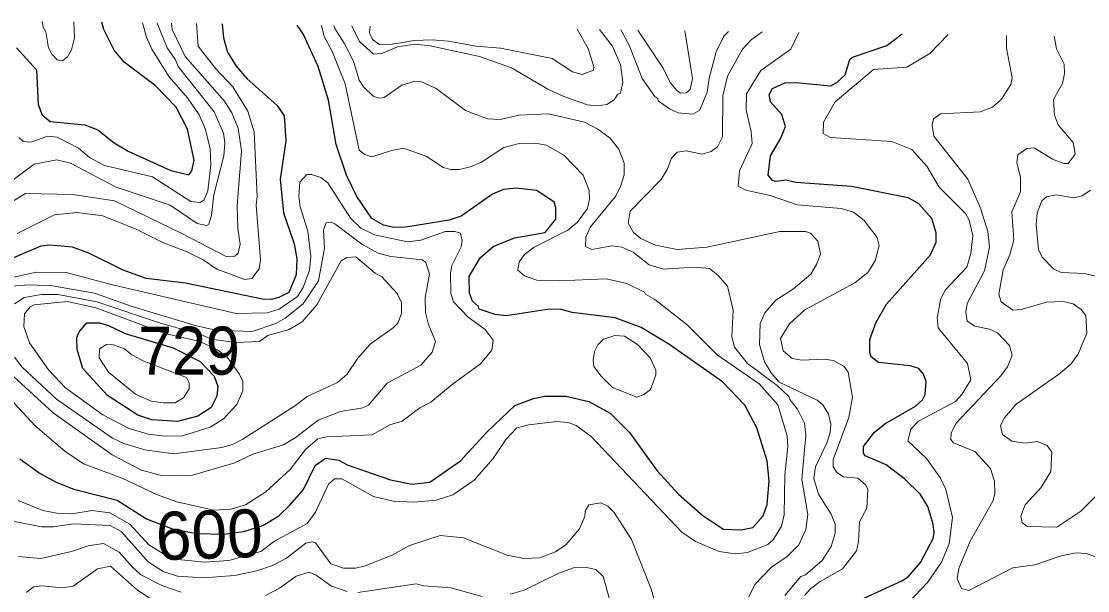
# Model space of a CAD drawing. Extents: x 673.3 to 698.5, y 6984.3 to 7012.3.
# Drawn here: x 682.263 to 684.042, y 7011.247 to 7012.196 of the extents above; entities that cross this region are included whole.
import ezdxf
from ezdxf.enums import TextEntityAlignment as Align

# ---------------------------------------------------------------- set-up
doc = ezdxf.new("R2010")
doc.units = 0
doc.header["$LTSCALE"] = 0.032
doc.layers.add('1', color=7, linetype='Continuous', lineweight=25)
doc.layers.add('2', color=7, linetype='Continuous', lineweight=13)
doc.layers.add('21', color=7, linetype='Continuous')
doc.layers.add('61', color=7, linetype='Continuous')

msp = doc.modelspace()

# ---------------------------------------------------------------- linework, layer by layer
at = {"layer": '1'}
for points in [[(682.5975, 7012.1917), (682.6, 7012.1689), (682.6066, 7012.145), (682.6211, 7012.1212), (682.6397, 7012.1002), (682.6895, 7012.0559), (682.701, 7012.0389), (682.7042, 7011.997), (682.6946, 7011.9333), (682.7003, 7011.877), (682.7181, 7011.8252), (682.7221, 7011.8001), (682.7213, 7011.7735), (682.7092, 7011.7443), (682.6923, 7011.7358), (682.68, 7011.7328), (682.6648, 7011.7329), (682.5367, 7011.7595), (682.4711, 7011.7678), (682.4325, 7011.7814), (682.3753, 7011.8095), (682.3482, 7011.8196), (682.3096, 7011.8231), (682.2954, 7011.8214), (682.2459, 7011.8003)], [(682.2546, 7012.1521), (682.2881, 7012.1152), (682.2907, 7012.0579), (682.297, 7012.0408), (682.3105, 7012.0292), (682.3687, 7012.0234), (682.3901, 7012.0154), (682.4177, 7011.9938), (682.4409, 7011.9795), (682.512, 7011.9477), (682.5419, 7011.9405), (682.547, 7011.9469), (682.551, 7011.9647), (682.5401, 7012.0164), (682.5211, 7012.0533), (682.4861, 7012.089), (682.4341, 7012.1282), (682.4174, 7012.1482), (682.4004, 7012.1825), (682.3971, 7012.1947)], [(683.1228, 7011.9143), (683.0883, 7011.9183), (683.0672, 7011.9158), (683.0489, 7011.9082), (682.9964, 7011.8715), (682.9765, 7011.8647), (682.9042, 7011.8532), (682.8847, 7011.8525), (682.8671, 7011.8565), (682.8473, 7011.8673), (682.8222, 7011.904), (682.8051, 7011.9395), (682.7878, 7011.991), (682.7751, 7012.0646), (682.7578, 7012.1206), (682.7329, 7012.1754), (682.723, 7012.1899)], [(683.6782, 7011.6445), (683.6782, 7011.6656), (683.6887, 7011.6949), (683.7061, 7011.7248), (683.7793, 7011.8071), (683.7889, 7011.8283), (683.7889, 7011.8434), (683.782, 7011.8677), (683.7593, 7011.8927), (683.7422, 7011.9021), (683.6475, 7011.9208), (683.5547, 7011.9273), (683.5384, 7011.9312), (683.5222, 7011.929), (683.5157, 7011.9311), (683.5089, 7011.9396), (683.5127, 7011.9717), (683.5298, 7012.0012), (683.5374, 7012.0208), (683.5317, 7012.0411), (683.5123, 7012.0622), (683.5105, 7012.0744), (683.516, 7012.0841), (683.5365, 7012.0934), (683.5547, 7012.0942), (683.6133, 7012.0887), (683.6234, 7012.0941), (683.6372, 7012.1071), (683.645, 7012.1325), (683.6493, 7012.1363), (683.7065, 7012.1561), (683.7322, 7012.1752)], [(682.2603, 7011.4672), (682.2942, 7011.4428), (682.3206, 7011.4279), (682.3501, 7011.4163), (682.4227, 7011.3979), (682.4715, 7011.3669), (682.5159, 7011.35), (682.5559, 7011.3426), (682.6005, 7011.3416), (682.6337, 7011.3457), (682.6658, 7011.356), (682.6921, 7011.3719), (682.7109, 7011.39), (682.7333, 7011.4156), (682.7531, 7011.4558), (682.77, 7011.4683), (682.7924, 7011.4649), (682.8065, 7011.4569), (682.8788, 7011.4322), (682.914, 7011.4249), (682.9441, 7011.4281), (682.9955, 7011.4637), (683.0395, 7011.5117), (683.0862, 7011.5559), (683.1174, 7011.5674), (683.1358, 7011.5714), (683.1713, 7011.5715), (683.2094, 7011.5624), (683.2449, 7011.5429), (683.2773, 7011.5106), (683.3236, 7011.447), (683.3592, 7011.4083), (683.4002, 7011.3722), (683.4339, 7011.35), (683.4635, 7011.3484), (683.4829, 7011.3526), (683.5006, 7011.372), (683.5072, 7011.3909), (683.5104, 7011.4295), (683.5072, 7011.4636), (683.4895, 7011.5186), (683.4699, 7011.5566), (683.4324, 7011.5955), (683.3428, 7011.6582), (683.297, 7011.6858), (683.2533, 7011.702), (683.1817, 7011.7106), (683.1635, 7011.7156), (683.1436, 7011.7164), (683.0716, 7011.7051), (683.053, 7011.7074), (683.0267, 7011.7166), (683.0256, 7011.7206), (683.0154, 7011.7295), (683.0105, 7011.7429), (683.0097, 7011.7707), (683.0281, 7011.8017), (683.0499, 7011.8211), (683.0853, 7011.8353), (683.1365, 7011.8443), (683.1544, 7011.8663), (683.1545, 7011.8858), (683.1519, 7011.8949), (683.1228, 7011.9143)], [(683.6312, 7011.2174), (683.7316, 7011.2635), (683.742, 7011.2705), (683.7631, 7011.294), (683.784, 7011.3342), (683.7857, 7011.3437), (683.7839, 7011.3583), (683.7751, 7011.3874), (683.7629, 7011.4077), (683.7363, 7011.4335), (683.7057, 7011.457), (683.6703, 7011.4719), (683.6677, 7011.4762), (683.6676, 7011.4873), (683.6861, 7011.5116), (683.7032, 7011.5254), (683.7545, 7011.555), (683.7659, 7011.5655), (683.7704, 7011.5743), (683.7725, 7011.5961), (683.7677, 7011.608), (683.7598, 7011.6176), (683.7454, 7011.622), (683.6929, 7011.6278), (683.6804, 7011.6372), (683.6782, 7011.6445)]]:
    msp.add_lwpolyline(points, dxfattribs=at)
msp.add_lwpolyline([(682.3654, 7011.6173), (682.3557, 7011.6493), (682.355, 7011.6694), (682.3594, 7011.6787), (682.372, 7011.6935), (682.3931, 7011.6936), (682.408, 7011.6894), (682.4359, 7011.6761), (682.5159, 7011.6518), (682.5608, 7011.6292), (682.5717, 7011.6183), (682.5846, 7011.6049), (682.5907, 7011.5875), (682.5888, 7011.5714), (682.5794, 7011.5526), (682.5574, 7011.538), (682.5232, 7011.529), (682.4802, 7011.5318), (682.4569, 7011.5396), (682.4062, 7011.5725)], close=True, dxfattribs=at)
at = {"layer": '2'}
for points in [[(682.4892, 7012.1933), (682.5058, 7012.1521), (682.52, 7012.132), (682.5245, 7012.1208), (682.5845, 7012.0452), (682.5999, 7012.0099), (682.6023, 7011.9939), (682.6007, 7011.9721), (682.5837, 7011.9072), (682.58, 7011.8727), (682.5754, 7011.8582), (682.5714, 7011.8557), (682.556, 7011.8591), (682.5107, 7011.8897), (682.4211, 7011.9199), (682.3448, 7011.9596), (682.322, 7011.9654), (682.2843, 7011.9582), (682.2382, 7011.924)], [(682.2398, 7011.8906), (682.2697, 7011.9093), (682.3478, 7011.9077), (682.4183, 7011.8968), (682.5302, 7011.8425), (682.6046, 7011.8044), (682.6187, 7011.805), (682.6246, 7011.8099), (682.6276, 7011.8249), (682.6236, 7011.851), (682.6227, 7011.8884), (682.6301, 7011.9803), (682.6242, 7012.0183), (682.6139, 7012.0436), (682.6017, 7012.0631), (682.5358, 7012.1376), (682.5141, 7012.1824), (682.5131, 7012.193)], [(682.5551, 7012.1924), (682.5578, 7012.155), (682.587, 7012.1171), (682.6156, 7012.0868), (682.6406, 7012.0462), (682.6511, 7012.0118), (682.6561, 7011.9043), (682.6546, 7011.8899), (682.6619, 7011.7985), (682.6594, 7011.7835), (682.6471, 7011.7677), (682.6356, 7011.7661), (682.5891, 7011.7829), (682.5661, 7011.7984), (682.5392, 7011.8119), (682.4998, 7011.8267), (682.4553, 7011.849), (682.3984, 7011.8718), (682.355, 7011.8777), (682.3182, 7011.8735), (682.2558, 7011.8424)], [(682.2586, 7012.0027), (682.2656, 7011.9961), (682.2781, 7011.995), (682.3068, 7012.0046), (682.3224, 7012.0029), (682.3581, 7011.9849), (682.3766, 7011.969), (682.4015, 7011.9556), (682.4816, 7011.9368), (682.5455, 7011.896), (682.5613, 7011.894), (682.5677, 7011.8985), (682.5738, 7011.9136), (682.5787, 7011.9572), (682.5779, 7011.9838), (682.57, 7012.0156), (682.5594, 7012.0403), (682.5398, 7012.0688), (682.5094, 7012.1035), (682.4802, 7012.1496), (682.4714, 7012.1695), (682.4649, 7012.1937)], [(682.2973, 7012.1961), (682.2993, 7012.1862), (682.3035, 7012.1786), (682.3079, 7012.1521), (682.314, 7012.1408), (682.3226, 7012.1321), (682.3312, 7012.1302), (682.3396, 7012.1369), (682.3462, 7012.1488), (682.3514, 7012.1687), (682.35, 7012.1954)], [(683.093, 7011.7954), (683.1024, 7011.8076), (683.1185, 7011.8197), (683.1747, 7011.8482), (683.19, 7011.861), (683.207, 7011.8841), (683.2107, 7011.8999), (683.2098, 7011.9141), (683.1999, 7011.9399), (683.1675, 7011.9729), (683.1386, 7011.9897), (683.1201, 7011.9932), (683.0935, 7011.9924), (683.0674, 7011.9859), (683.0305, 7011.9614), (683.0123, 7011.9534), (682.9934, 7011.9494), (682.9792, 7011.9494), (682.9667, 7011.9525), (682.939, 7011.9707), (682.9001, 7011.985), (682.8801, 7011.981), (682.8473, 7011.9705), (682.8357, 7011.9743), (682.8264, 7011.9812), (682.8029, 7012.0921), (682.7816, 7012.1445), (682.7681, 7012.1711), (682.7637, 7012.1893)], [(682.7838, 7012.189), (682.7857, 7012.184), (682.8013, 7012.16), (682.8168, 7012.1296), (682.8263, 7012.0978), (682.8336, 7012.0869), (682.8497, 7012.0712), (682.8605, 7012.0682), (682.8678, 7012.0691), (682.8975, 7012.0899), (682.9175, 7012.0958), (682.9301, 7012.0951), (682.955, 7012.0844), (683.0037, 7012.0476), (683.0402, 7012.0339), (683.0618, 7012.0324), (683.0935, 7012.0396), (683.1423, 7012.0421), (683.2024, 7012.0282), (683.2243, 7012.0166), (683.2448, 7012.0016), (683.2594, 7011.9831), (683.2685, 7011.9598), (683.2685, 7011.9404), (683.2616, 7011.9193), (683.2535, 7011.9038), (683.2122, 7011.8538), (683.2042, 7011.8366), (683.204, 7011.8208), (683.2143, 7011.8158), (683.2476, 7011.8222), (683.2648, 7011.8198), (683.2835, 7011.8112), (683.3101, 7011.7905), (683.3339, 7011.7832), (683.3862, 7011.7865), (683.4108, 7011.784), (683.4246, 7011.7729), (683.4411, 7011.7545), (683.4502, 7011.7145), (683.4478, 7011.6704), (683.4526, 7011.6529), (683.4741, 7011.6257), (683.5237, 7011.589), (683.5437, 7011.5705), (683.5449, 7011.5657), (683.5579, 7011.5497), (683.5695, 7011.5267), (683.5715, 7011.5061), (683.565, 7011.4328), (683.5747, 7011.3741), (683.5713, 7011.349), (683.5597, 7011.3239), (683.5406, 7011.3042), (683.5144, 7011.2863), (683.4867, 7011.2577), (683.4766, 7011.2369)], [(683.2274, 7012.1825), (683.2489, 7012.1548), (683.2621, 7012.1234), (683.2661, 7012.0953), (683.2622, 7012.0762), (683.2579, 7012.0745), (683.2516, 7012.0651), (683.2394, 7012.0576), (683.2229, 7012.0552), (683.2073, 7012.0569), (683.1679, 7012.0709), (683.1413, 7012.0833), (683.0807, 7012.1186), (683.027, 7012.1374), (682.945, 7012.1554), (682.9192, 7012.1578), (682.89, 7012.1537), (682.8641, 7012.1424), (682.85, 7012.1415), (682.8267, 7012.1623), (682.8143, 7012.1886)], [(682.8444, 7012.1881), (682.8435, 7012.1771), (682.8485, 7012.1658), (682.8603, 7012.1574), (682.8749, 7012.1569), (682.9021, 7012.1616), (682.9182, 7012.1641), (682.9481, 7012.1652), (682.9755, 7012.1631), (683.0216, 7012.1546), (683.0623, 7012.1513), (683.1483, 7012.1343), (683.1821, 7012.1119), (683.1986, 7012.1073), (683.217, 7012.1148), (683.2179, 7012.1202), (683.2085, 7012.1508), (683.1902, 7012.1831)], [(683.4424, 7012.1794), (683.4349, 7012.1712), (683.4217, 7012.1452), (683.41, 7012.1015), (683.4069, 7012.078), (683.3948, 7012.0482), (683.3831, 7012.0414), (683.3584, 7012.0438), (683.3441, 7012.0503), (683.3251, 7012.0639), (683.3246, 7012.0674), (683.3198, 7012.0708), (683.2986, 7012.1008), (683.2765, 7012.1564), (683.2629, 7012.182)], [(683.2913, 7012.1816), (683.3334, 7012.1179), (683.3451, 7012.0943), (683.3566, 7012.0803), (683.3632, 7012.0764), (683.372, 7012.0772), (683.3783, 7012.0827), (683.3825, 7012.1006), (683.3697, 7012.1805)], [(683.5363, 7011.239), (683.5632, 7011.2707), (683.5709, 7011.2735), (683.5988, 7011.2974), (683.6139, 7011.3209), (683.6203, 7011.3433), (683.6204, 7011.3579), (683.6136, 7011.3749), (683.5928, 7011.4083), (683.5846, 7011.4344), (683.5877, 7011.4539), (683.6073, 7011.4949), (683.6121, 7011.5107), (683.613, 7011.5248), (683.6092, 7011.5415), (683.5999, 7011.5569), (683.5902, 7011.5649), (683.5268, 7011.5947), (683.5137, 7011.6102), (683.5028, 7011.6288), (683.4942, 7011.6575), (683.4956, 7011.6926), (683.5032, 7011.7102), (683.5214, 7011.7316), (683.5511, 7011.7503), (683.5796, 7011.775), (683.5898, 7011.792), (683.5958, 7011.8087), (683.5916, 7011.8297), (683.5795, 7011.8433), (683.5712, 7011.8457), (683.5281, 7011.8458), (683.4065, 7011.8199), (683.3571, 7011.8158), (683.3205, 7011.8229), (683.2965, 7011.8343), (683.2841, 7011.8442), (683.2751, 7011.8597), (683.2787, 7011.8799), (683.33, 7011.9325), (683.3401, 7011.9491), (683.3473, 7011.9683), (683.3568, 7011.9779), (683.3717, 7011.9802), (683.3983, 7011.9746), (683.4138, 7011.9792), (683.4244, 7011.9872), (683.4323, 7012.0036), (683.4331, 7012.0717), (683.4406, 7012.1046), (683.4658, 7012.1498), (683.4805, 7012.1653), (683.4986, 7012.1786)], [(683.5599, 7012.1777), (683.5464, 7012.1499), (683.4963, 7012.1142), (683.4724, 7012.0753), (683.4722, 7012.048), (683.4803, 7012.0126), (683.4819, 7011.9925), (683.4606, 7011.9471), (683.4584, 7011.9212), (683.4717, 7011.9145), (683.512, 7011.9061), (683.557, 7011.8904), (683.6303, 7011.8842), (683.6508, 7011.8783), (683.6688, 7011.8643), (683.6908, 7011.836), (683.6937, 7011.8227), (683.6874, 7011.7968), (683.6749, 7011.7775), (683.6535, 7011.7602), (683.5696, 7011.7151), (683.544, 7011.6921), (683.5292, 7011.6675), (683.5335, 7011.647), (683.5486, 7011.634), (683.5648, 7011.6317), (683.6022, 7011.6333), (683.6176, 7011.6309), (683.6354, 7011.6206), (683.6421, 7011.6116), (683.6496, 7011.5698), (683.6432, 7011.5359), (683.6173, 7011.4661), (683.6172, 7011.4534), (683.623, 7011.4443), (683.6346, 7011.4371), (683.6584, 7011.435), (683.6711, 7011.4236), (683.6749, 7011.4167), (683.6732, 7011.3848), (683.6608, 7011.362), (683.6595, 7011.329), (683.6561, 7011.3135), (683.6328, 7011.2835), (683.5956, 7011.2623), (683.5793, 7011.2502), (683.5693, 7011.239)], [(683.7118, 7011.1945), (683.7747, 7011.2609), (683.7978, 7011.2946), (683.8109, 7011.3256), (683.816, 7011.3693), (683.805, 7011.4158), (683.7962, 7011.4346), (683.7726, 7011.4678), (683.7418, 7011.497), (683.7466, 7011.5167), (683.7595, 7011.5297), (683.821, 7011.5627), (683.8319, 7011.5741), (683.8466, 7011.5984), (683.841, 7011.626), (683.7923, 7011.6851), (683.7906, 7011.702), (683.797, 7011.734), (683.8046, 7011.7489), (683.84, 7011.7862), (683.8467, 7011.809), (683.85, 7011.8393), (683.8439, 7011.865), (683.8379, 7011.8759), (683.7942, 7011.9197), (683.7732, 7011.9545), (683.7485, 7011.9825), (683.7149, 7011.9957), (683.6128, 7012.0024), (683.6004, 7012.0093), (683.6011, 7012.0283), (683.6206, 7012.062), (683.6843, 7012.1158), (683.7403, 7012.1196), (683.7784, 7012.1423), (683.8088, 7012.174)], [(683.9065, 7012.1726), (683.9064, 7012.1514), (683.9159, 7012.1019), (683.9133, 7012.0909), (683.8978, 7012.0664), (683.883, 7012.0533), (683.8625, 7012.0455), (683.7963, 7012.0421), (683.7848, 7012.0335), (683.7825, 7012.023), (683.7851, 7012.0046), (683.8417, 7011.9333), (683.8628, 7011.8847), (683.8751, 7011.8457), (683.8777, 7011.82), (683.8696, 7011.7802), (683.8408, 7011.7256), (683.8386, 7011.712), (683.8409, 7011.6966), (683.8535, 7011.6881), (683.8779, 7011.6831), (683.8911, 7011.6769), (683.9116, 7011.6556), (683.9158, 7011.6396), (683.9081, 7011.6202), (683.8968, 7011.6051), (683.8225, 7011.5266), (683.814, 7011.5102), (683.8134, 7011.4992), (683.8178, 7011.4938), (683.8534, 7011.4794), (683.8794, 7011.4507), (683.8865, 7011.43), (683.8866, 7011.4086), (683.8835, 7011.3965), (683.8455, 7011.3295), (683.8268, 7011.2842), (683.824, 7011.2669), (683.831, 7011.2511), (683.8432, 7011.2474), (683.917, 7011.2853), (683.9537, 7011.2905), (683.9977, 7011.3052), (684.0224, 7011.3101), (684.0395, 7011.3093), (684.0555, 7011.3037)], [(683.9007, 7011.7822), (683.9117, 7011.807), (683.9184, 7011.832), (683.9152, 7011.8788), (683.9298, 7011.9118), (683.9299, 7011.9357), (683.9234, 7011.9607), (683.9251, 7011.9737), (683.9403, 7011.9844), (683.9526, 7011.9851), (683.9831, 7011.9662), (684.0017, 7011.9592), (684.0093, 7011.9591), (684.0209, 7011.9746), (684.0177, 7011.994), (683.9926, 7012.0235), (683.9866, 7012.04), (683.9845, 7012.0656), (683.9995, 7012.0923), (684.0031, 7012.1092), (684.0023, 7012.1249), (683.9896, 7012.1503), (683.9861, 7012.1714)], [(682.2368, 7011.5748), (682.286, 7011.5221), (682.3352, 7011.4797), (682.3665, 7011.4589), (682.4308, 7011.4345), (682.4879, 7011.4076), (682.5222, 7011.3954), (682.5837, 7011.3815), (682.6121, 7011.3831), (682.6367, 7011.3903), (682.6707, 7011.4118), (682.7113, 7011.449), (682.7368, 7011.4826), (682.7572, 7011.5005), (682.7726, 7011.5038), (682.8478, 7011.5072), (682.8777, 7011.5234), (682.8983, 7011.53), (682.9274, 7011.5518), (682.9458, 7011.5615), (682.9813, 7011.5911), (683.0289, 7011.6253), (683.0479, 7011.6483), (683.0498, 7011.6645), (683.0366, 7011.6828), (683.0079, 7011.7033), (682.9835, 7011.7289), (682.9794, 7011.7427), (682.9787, 7011.7772), (682.981, 7011.7894), (682.9964, 7011.8203), (682.998, 7011.8306), (682.9956, 7011.8432), (682.9861, 7011.846), (682.9704, 7011.8459), (682.9292, 7011.8313), (682.9071, 7011.8287), (682.852, 7011.8401), (682.8291, 7011.8514), (682.812, 7011.8681), (682.774, 7011.9267), (682.7622, 7011.9357), (682.7465, 7011.9411), (682.7389, 7011.9408), (682.7271, 7011.9283), (682.7254, 7011.9047), (682.7276, 7011.8868), (682.7409, 7011.8465), (682.7458, 7011.8043), (682.7432, 7011.7815), (682.7327, 7011.7525), (682.7235, 7011.7374), (682.6926, 7011.7163), (682.6728, 7011.7102), (682.6211, 7011.709), (682.4124, 7011.7576), (682.3377, 7011.7774), (682.2879, 7011.7783), (682.2471, 7011.7694)], [(684.0466, 7011.9147), (684.0327, 7011.9052), (684.0193, 7011.9021), (683.9894, 7011.907), (683.973, 7011.9036), (683.9655, 7011.8969), (683.9574, 7011.8767), (683.9559, 7011.8572), (683.9599, 7011.816), (683.966, 7011.803), (683.9846, 7011.7837), (683.9975, 7011.7775), (684.0365, 7011.7758), (684.0881, 7011.7638)], [(682.237, 7011.616), (682.3155, 7011.5439), (682.4141, 7011.4734), (682.4634, 7011.4483), (682.4984, 7011.4387), (682.5484, 7011.4395), (682.6171, 7011.4599), (682.6488, 7011.4745), (682.7, 7011.4902), (682.7198, 7011.5018), (682.7577, 7011.5314), (682.7949, 7011.546), (682.8322, 7011.552), (682.8421, 7011.5565), (682.8729, 7011.593), (682.9291, 7011.6229), (682.9479, 7011.6445), (682.9535, 7011.6624), (682.9419, 7011.6906), (682.937, 7011.7108), (682.9362, 7011.7358), (682.9436, 7011.775), (682.9374, 7011.7941), (682.9316, 7011.7984), (682.8794, 7011.8042), (682.8578, 7011.8099), (682.8307, 7011.8245), (682.7859, 7011.8588), (682.7794, 7011.8612), (682.771, 7011.8604), (682.7669, 7011.8488), (682.7685, 7011.8182), (682.7587, 7011.7636), (682.7329, 7011.7255), (682.7031, 7011.7016), (682.6874, 7011.6925), (682.6478, 7011.679), (682.5873, 7011.6817), (682.5525, 7011.6892), (682.4474, 7011.7211), (682.3846, 7011.7433), (682.3149, 7011.7554), (682.2762, 7011.7572), (682.2381, 7011.7541)], [(682.2513, 7011.6362), (682.2643, 7011.6198), (682.3212, 7011.5663), (682.4146, 7011.5017), (682.4338, 7011.4925), (682.4687, 7011.482), (682.5165, 7011.4754), (682.5969, 7011.486), (682.6152, 7011.4911), (682.6322, 7011.4996), (682.7203, 7011.5558), (682.7397, 7011.5709), (682.7903, 7011.5941), (682.8056, 7011.6077), (682.8241, 7011.6346), (682.845, 7011.6585), (682.8831, 7011.6853), (682.891, 7011.6933), (682.897, 7011.7093), (682.8972, 7011.7277), (682.8898, 7011.7424), (682.8638, 7011.7709), (682.8532, 7011.7764), (682.8205, 7011.8034), (682.8055, 7011.8028), (682.7964, 7011.797), (682.7558, 7011.7234), (682.7312, 7011.6954), (682.7097, 7011.6824), (682.6737, 7011.6725), (682.6602, 7011.6627), (682.6202, 7011.6611), (682.5802, 7011.6664), (682.5622, 7011.6741), (682.4948, 7011.693), (682.3885, 7011.7289), (682.3242, 7011.7411), (682.2965, 7011.7408), (682.2676, 7011.7358), (682.2512, 7011.7252)], [(682.2574, 7011.3978), (682.2986, 7011.3808), (682.3218, 7011.3763), (682.3468, 7011.3752), (682.3807, 7011.3809), (682.4102, 7011.377), (682.4437, 7011.3579), (682.4754, 7011.3238), (682.503, 7011.3064), (682.5297, 7011.2987), (682.5682, 7011.2946), (682.6089, 7011.2977), (682.662, 7011.3126), (682.6849, 7011.3296), (682.7394, 7011.3593), (682.7533, 7011.3781), (682.7751, 7011.4248), (682.785, 7011.4337), (682.7976, 7011.4335), (682.85, 7011.404), (682.8831, 7011.3964), (682.9168, 7011.3948), (682.955, 7011.398), (682.9825, 7011.4068), (683.0181, 7011.4317), (683.0496, 7011.4674), (683.0708, 7011.4991), (683.0896, 7011.5186), (683.1093, 7011.5235), (683.1553, 7011.529), (683.1749, 7011.5274), (683.1882, 7011.5224), (683.2131, 7011.504), (683.3648, 7011.3449), (683.3874, 7011.3291), (683.4271, 7011.3125), (683.4537, 7011.3084), (683.4744, 7011.3108), (683.5083, 7011.3244), (683.5168, 7011.3318), (683.5307, 7011.3548), (683.5355, 7011.3738), (683.5365, 7011.4404), (683.5414, 7011.4874), (683.5404, 7011.5052), (683.5249, 7011.557), (683.4937, 7011.5922), (683.4236, 7011.6405), (683.3734, 7011.6905), (683.3196, 7011.7328), (683.3042, 7011.7413), (683.3024, 7011.745), (683.2729, 7011.7594), (683.2383, 7011.7669), (683.1602, 7011.7636), (683.1228, 7011.7645), (683.1024, 7011.7722), (683.0911, 7011.7816), (683.093, 7011.7954)], [(684.0856, 7011.4353), (684.0301, 7011.3798), (683.9905, 7011.3532), (683.941, 7011.354), (683.9324, 7011.3609), (683.93, 7011.3712), (683.9373, 7011.3905), (683.9637, 7011.4189), (683.9803, 7011.4461), (683.982, 7011.478), (683.9741, 7011.4894), (683.9581, 7011.4957), (683.9375, 7011.4932), (683.9152, 7011.4962), (683.8995, 7011.5076), (683.8965, 7011.5225), (683.9029, 7011.5354), (683.9223, 7011.5582), (683.9928, 7011.6074), (684.0134, 7011.6248), (684.0259, 7011.6415), (684.0405, 7011.6762), (684.0388, 7011.7058), (684.0311, 7011.7159), (684.0173, 7011.7252), (684.001, 7011.7294), (683.9733, 7011.7279), (683.9309, 7011.7156), (683.917, 7011.7148), (683.8977, 7011.7289), (683.8935, 7011.7412), (683.9007, 7011.7822)], [(683.325, 7011.211), (683.3131, 7011.2512), (683.2806, 7011.3323), (683.2516, 7011.3774), (683.2413, 7011.3883), (683.2294, 7011.3938), (683.2096, 7011.3902), (683.2035, 7011.3795), (683.2028, 7011.3709), (683.1938, 7011.3502), (683.1713, 7011.3235), (683.154, 7011.3118), (683.1274, 7011.3018), (683.101, 7011.3011), (683.0733, 7011.3065), (683.0004, 7011.3353), (682.9613, 7011.3393), (682.9104, 7011.3226), (682.8815, 7011.3066), (682.8362, 7011.2885), (682.8204, 7011.2848), (682.8001, 7011.2848), (682.7793, 7011.292), (682.7532, 7011.3269), (682.7484, 7011.3286), (682.7376, 7011.3266), (682.7048, 7011.3017), (682.6817, 7011.289), (682.6554, 7011.2802), (682.6185, 7011.2726), (682.5667, 7011.2685), (682.5234, 7011.2714), (682.4993, 7011.279), (682.4743, 7011.2955), (682.429, 7011.3459)], [(682.429, 7011.3459), (682.4107, 7011.3557), (682.3498, 7011.3589), (682.3161, 7011.3535), (682.2964, 7011.3538), (682.2459, 7011.3639)], [(682.2577, 7011.3044), (682.2954, 7011.3011), (682.3462, 7011.3125), (682.3743, 7011.3222), (682.3998, 7011.3261), (682.4259, 7011.3114), (682.4479, 7011.2862), (682.4623, 7011.2739), (682.4968, 7011.2557), (682.5292, 7011.2447)], [(682.4901, 7011.2265), (682.4564, 7011.2483), (682.4116, 7011.288), (682.3896, 7011.2838), (682.349, 7011.2547), (682.3306, 7011.2522), (682.2976, 7011.2554), (682.2828, 7011.2535), (682.2711, 7011.2441)], [(682.67, 7011.2392), (682.6933, 7011.2516), (682.7214, 7011.2717), (682.7427, 7011.2782), (682.7546, 7011.2733), (682.7802, 7011.2545), (682.8064, 7011.246)], [(683.0783, 7011.2413), (683.1014, 7011.2481), (683.1597, 7011.2764), (683.1838, 7011.2854), (683.2032, 7011.2863), (683.2212, 7011.2823), (683.2335, 7011.2707), (683.244, 7011.2332)], [(682.824, 7011.2441), (682.9214, 7011.2587), (682.9338, 7011.2555), (682.9794, 7011.2521), (683.0314, 7011.2376)]]:
    msp.add_lwpolyline(points, dxfattribs=at)
for points in [[(682.3082, 7011.6153), (682.2762, 7011.6603), (682.2668, 7011.6874), (682.2677, 7011.7088), (682.2772, 7011.7201), (682.2843, 7011.7237), (682.3396, 7011.7294), (682.3872, 7011.7184), (682.5026, 7011.6761), (682.5602, 7011.6628), (682.59, 7011.6489), (682.6058, 7011.6363), (682.6262, 7011.6086), (682.6323, 7011.596), (682.6323, 7011.5804), (682.6221, 7011.5574), (682.5998, 7011.5337), (682.5777, 7011.52), (682.5318, 7011.5055), (682.5032, 7011.5047), (682.4743, 7011.5081), (682.4426, 7011.5176), (682.3986, 7011.5401), (682.3362, 7011.5853)], [(683.2301, 7011.6045), (683.2181, 7011.6207), (683.2165, 7011.6312), (683.2187, 7011.6456), (683.2247, 7011.6571), (683.2337, 7011.6665), (683.2526, 7011.6724), (683.2691, 7011.6715), (683.2909, 7011.6573), (683.3119, 7011.6355), (683.3214, 7011.6146), (683.3214, 7011.6068), (683.3126, 7011.5823), (683.3015, 7011.5741), (683.2895, 7011.5699), (683.249, 7011.5857)], [(682.3923, 7011.6353), (682.3932, 7011.6504), (682.4046, 7011.6577), (682.4162, 7011.6569), (682.4346, 7011.6501), (682.447, 7011.6403), (682.4673, 7011.63), (682.5385, 7011.6028), (682.5426, 7011.5934), (682.5426, 7011.5838), (682.533, 7011.5688), (682.5191, 7011.5602), (682.4993, 7011.5601), (682.4792, 7011.5633), (682.4532, 7011.5748), (682.4081, 7011.6117)]]:
    msp.add_lwpolyline(points, close=True, dxfattribs=at)

# ---------------------------------------------------------------- texts
at = {"layer": '21', "width": 0.95}
msp.add_text('729', height=0.08, dxfattribs=at).set_placement((682.4576, 7011.6073))
at = {"layer": '61'}
msp.add_text('600', height=0.08, rotation=1.807, dxfattribs=at).set_placement((682.5774, 7011.3008), align=Align.CENTER)

doc.saveas('drawing.dxf')
